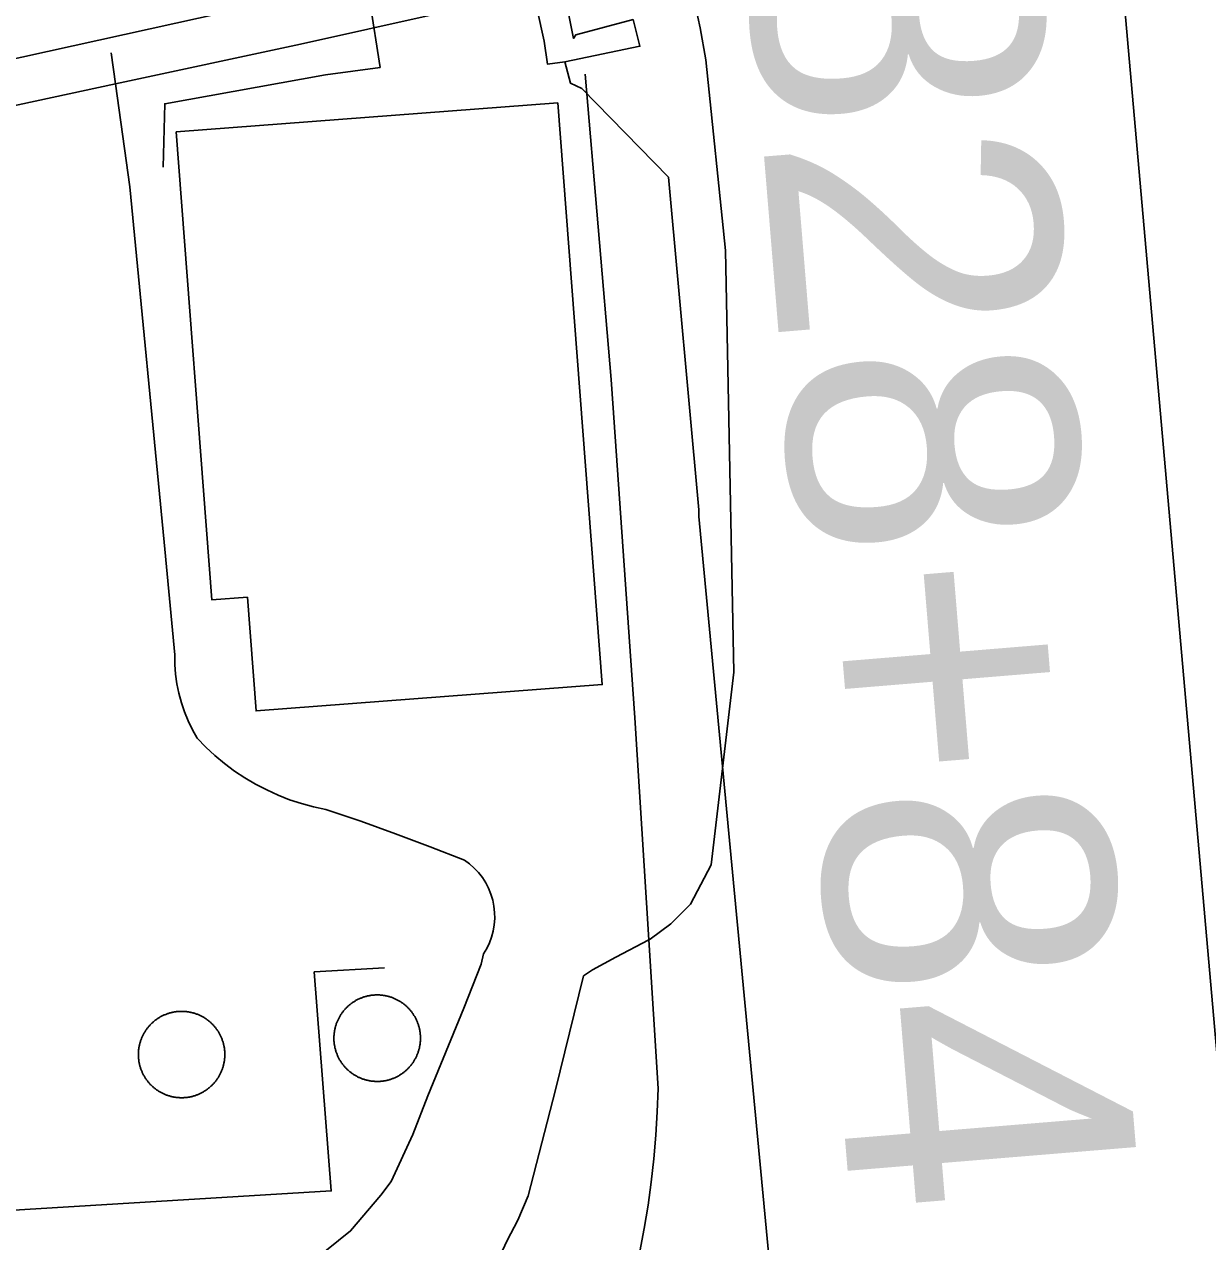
# Model space of a CAD drawing. Extents: x 3651524 to 3689615, y 505651 to 531377.
# Drawn here: x 3670846.4 to 3671255.5, y 512721.1 to 513142.2 of the extents above; entities that cross this region are included whole.
import ezdxf

# ---------------------------------------------------------------- set-up
doc = ezdxf.new("R2010")
doc.units = 0
for name, color, linetype in [('V-BLDG-OTLN', 7, 'Continuous'), ('V-DOMW-TANK', 7, 'Continuous'), ('V-RAIL-TRAK', 7, 'Continuous'), ('V-ROAD-CNTR', 7, 'Continuous'), ('V-SITE-OTLN', 7, 'Continuous'), ('V-SURV-IDEN', 7, 'Continuous'), ('V-UTIL-LINE', 7, 'Continuous')]:
    doc.layers.add(name, color=color, linetype=linetype)

msp = doc.modelspace()

# ---------------------------------------------------------------- linework, layer by layer
at = {"layer": 'V-BLDG-OTLN'}
msp.add_lwpolyline([(3671030.908, 513115.033), (3671046.221, 512913.788), (3670926.536, 512904.678), (3670923.544, 512944.012), (3670911.24, 512943.076), (3670898.921, 513104.987)], close=True, dxfattribs=at)
at = {"layer": 'V-DOMW-TANK'}
for points in [[(3670954.968, 512798.096), (3670955.085, 512798.33), (3670955.206, 512798.561), (3670955.333, 512798.791), (3670955.462, 512799.018), (3670955.595, 512799.241), (3670955.732, 512799.464), (3670955.874, 512799.684), (3670956.017, 512799.901), (3670956.167, 512800.116), (3670956.318, 512800.329), (3670956.474, 512800.538), (3670956.633, 512800.744), (3670956.797, 512800.949), (3670956.963, 512801.15), (3670957.135, 512801.349), (3670957.307, 512801.543), (3670957.485, 512801.736), (3670957.666, 512801.924), (3670957.85, 512802.11), (3670958.036, 512802.293), (3670958.225, 512802.471), (3670958.419, 512802.647), (3670958.616, 512802.819), (3670958.815, 512802.989), (3670959.015, 512803.155), (3670959.22, 512803.317), (3670959.429, 512803.474), (3670959.64, 512803.63), (3670959.851, 512803.782), (3670960.068, 512803.927), (3670960.287, 512804.072), (3670960.506, 512804.212), (3670960.729, 512804.347), (3670960.957, 512804.478), (3670961.182, 512804.607), (3670961.414, 512804.732), (3670961.645, 512804.851), (3670961.878, 512804.967), (3670962.116, 512805.078), (3670962.354, 512805.187), (3670962.593, 512805.289), (3670962.833, 512805.389), (3670963.079, 512805.483), (3670963.322, 512805.574), (3670963.57, 512805.662), (3670963.82, 512805.746), (3670964.066, 512805.821), (3670964.318, 512805.895), (3670964.569, 512805.963), (3670964.821, 512806.028), (3670965.075, 512806.088), (3670965.331, 512806.143), (3670965.587, 512806.196), (3670965.847, 512806.241), (3670966.101, 512806.284), (3670966.361, 512806.323), (3670966.62, 512806.356), (3670966.88, 512806.385), (3670967.14, 512806.409), (3670967.4, 512806.428), (3670967.66, 512806.444), (3670967.922, 512806.454), (3670968.182, 512806.458), (3670968.444, 512806.462), (3670968.704, 512806.458), (3670968.967, 512806.45), (3670969.227, 512806.44), (3670969.487, 512806.421), (3670969.749, 512806.399), (3670970.007, 512806.374), (3670970.267, 512806.346), (3670970.529, 512806.309), (3670970.785, 512806.27), (3670971.041, 512806.227), (3670971.299, 512806.178), (3670971.555, 512806.127), (3670971.811, 512806.069), (3670972.063, 512806.006), (3670972.315, 512805.94), (3670972.567, 512805.871), (3670972.817, 512805.795), (3670973.067, 512805.713), (3670973.314, 512805.633), (3670973.56, 512805.545), (3670973.804, 512805.453), (3670974.048, 512805.354), (3670974.287, 512805.254), (3670974.527, 512805.15), (3670974.764, 512805.041), (3670975.002, 512804.928), (3670975.233, 512804.81), (3670975.465, 512804.689), (3670975.694, 512804.564), (3670975.922, 512804.435), (3670976.145, 512804.302), (3670976.368, 512804.163), (3670976.587, 512804.023), (3670976.804, 512803.878), (3670977.019, 512803.73), (3670977.232, 512803.577)], [(3670889.07, 512795.114), (3670889.234, 512795.317), (3670889.4, 512795.514), (3670889.572, 512795.715), (3670889.746, 512795.907), (3670889.924, 512796.1), (3670890.104, 512796.286), (3670890.289, 512796.472), (3670890.475, 512796.653), (3670890.665, 512796.831), (3670890.858, 512797.005), (3670891.054, 512797.177), (3670891.255, 512797.347), (3670891.458, 512797.511), (3670891.663, 512797.67), (3670891.87, 512797.828), (3670892.081, 512797.982), (3670892.294, 512798.133), (3670892.511, 512798.279), (3670892.728, 512798.422), (3670892.949, 512798.559), (3670893.174, 512798.694), (3670893.397, 512798.827), (3670893.627, 512798.952), (3670893.856, 512799.075), (3670894.088, 512799.194), (3670894.323, 512799.309), (3670894.559, 512799.419), (3670894.796, 512799.526), (3670895.036, 512799.628), (3670895.277, 512799.727), (3670895.521, 512799.821), (3670895.769, 512799.911), (3670896.013, 512799.995), (3670896.26, 512800.077), (3670896.51, 512800.153), (3670896.76, 512800.226), (3670897.012, 512800.294), (3670897.264, 512800.357), (3670897.518, 512800.417), (3670897.774, 512800.472), (3670898.03, 512800.521), (3670898.286, 512800.566), (3670898.544, 512800.609), (3670898.802, 512800.646), (3670899.06, 512800.677), (3670899.32, 512800.705), (3670899.58, 512800.728), (3670899.84, 512800.746), (3670900.1, 512800.761), (3670900.359, 512800.771), (3670900.621, 512800.777), (3670900.883, 512800.777), (3670901.143, 512800.773), (3670901.405, 512800.763), (3670901.663, 512800.751), (3670901.923, 512800.736), (3670902.183, 512800.712), (3670902.443, 512800.685), (3670902.701, 512800.652), (3670902.962, 512800.617), (3670903.218, 512800.576), (3670903.476, 512800.531), (3670903.732, 512800.482), (3670903.986, 512800.429), (3670904.242, 512800.372), (3670904.493, 512800.308), (3670904.745, 512800.243), (3670904.997, 512800.171), (3670905.247, 512800.095), (3670905.495, 512800.015), (3670905.741, 512799.927), (3670905.986, 512799.841), (3670906.23, 512799.749), (3670906.472, 512799.651), (3670906.713, 512799.55), (3670906.949, 512799.444), (3670907.187, 512799.335), (3670907.422, 512799.221), (3670907.654, 512799.102), (3670907.885, 512798.981), (3670908.114, 512798.854), (3670908.34, 512798.725), (3670908.563, 512798.592), (3670908.784, 512798.453), (3670909.003, 512798.311), (3670909.22, 512798.166), (3670909.433, 512798.016), (3670909.644, 512797.865), (3670909.853, 512797.707), (3670910.06, 512797.547), (3670910.263, 512797.384), (3670910.463, 512797.218), (3670910.66, 512797.046), (3670910.855, 512796.872), (3670911.045, 512796.696), (3670911.233, 512796.513), (3670911.418, 512796.331), (3670911.6, 512796.141), (3670911.778, 512795.952), (3670911.952, 512795.76)], [(3670977.232, 512803.577), (3670977.441, 512803.421), (3670977.648, 512803.261), (3670977.853, 512803.1), (3670978.054, 512802.932), (3670978.25, 512802.764), (3670978.447, 512802.588), (3670978.637, 512802.411), (3670978.828, 512802.231), (3670979.012, 512802.045), (3670979.196, 512801.861), (3670979.374, 512801.67), (3670979.551, 512801.478), (3670979.723, 512801.281), (3670979.893, 512801.082), (3670980.059, 512800.88), (3670980.218, 512800.673), (3670980.378, 512800.468), (3670980.534, 512800.259), (3670980.683, 512800.044), (3670980.831, 512799.829), (3670980.974, 512799.61), (3670981.115, 512799.389), (3670981.25, 512799.167), (3670981.384, 512798.94), (3670981.511, 512798.713), (3670981.633, 512798.483), (3670981.754, 512798.252), (3670981.869, 512798.016), (3670981.982, 512797.781), (3670982.088, 512797.545), (3670982.193, 512797.304), (3670982.291, 512797.062), (3670982.387, 512796.818), (3670982.477, 512796.573), (3670982.563, 512796.327), (3670982.645, 512796.079), (3670982.723, 512795.829), (3670982.797, 512795.579), (3670982.866, 512795.327), (3670982.932, 512795.073), (3670982.991, 512794.82), (3670983.047, 512794.566), (3670983.098, 512794.31), (3670983.145, 512794.052), (3670983.188, 512793.793), (3670983.225, 512793.535), (3670983.26, 512793.277), (3670983.288, 512793.017), (3670983.313, 512792.757), (3670983.331, 512792.497), (3670983.348, 512792.237), (3670983.358, 512791.975), (3670983.364, 512791.713), (3670983.364, 512791.453), (3670983.362, 512791.19), (3670983.354, 512790.93), (3670983.341, 512790.67), (3670983.325, 512790.408), (3670983.305, 512790.146), (3670983.278, 512789.888), (3670983.247, 512789.63), (3670983.212, 512789.37), (3670983.174, 512789.112), (3670983.131, 512788.854), (3670983.083, 512788.596), (3670983.028, 512788.342), (3670982.971, 512788.088), (3670982.909, 512787.834), (3670982.842, 512787.58), (3670982.772, 512787.33), (3670982.698, 512787.078), (3670982.619, 512786.83), (3670982.535, 512786.582), (3670982.446, 512786.337), (3670982.354, 512786.091), (3670982.258, 512785.849), (3670982.16, 512785.608), (3670982.053, 512785.37), (3670981.945, 512785.133), (3670981.832, 512784.897), (3670981.713, 512784.664), (3670981.592, 512784.432), (3670981.468, 512784.203), (3670981.339, 512783.973), (3670981.205, 512783.752), (3670981.068, 512783.529), (3670980.927, 512783.31), (3670980.781, 512783.091), (3670980.634, 512782.878), (3670980.48, 512782.665), (3670980.325, 512782.456), (3670980.165, 512782.249), (3670980.003, 512782.044), (3670979.835, 512781.843), (3670979.665, 512781.645), (3670979.491, 512781.45), (3670979.315, 512781.258), (3670979.135, 512781.069), (3670978.951, 512780.883), (3670978.764, 512780.701)], [(3670911.952, 512795.76), (3670912.124, 512795.563), (3670912.292, 512795.362), (3670912.456, 512795.162), (3670912.618, 512794.955), (3670912.774, 512794.748), (3670912.929, 512794.537), (3670913.079, 512794.324), (3670913.224, 512794.107), (3670913.367, 512793.89), (3670913.505, 512793.669), (3670913.64, 512793.445), (3670913.771, 512793.218), (3670913.9, 512792.993), (3670914.021, 512792.761), (3670914.14, 512792.53), (3670914.254, 512792.296), (3670914.365, 512792.059), (3670914.471, 512791.821), (3670914.574, 512791.582), (3670914.672, 512791.342), (3670914.766, 512791.096), (3670914.856, 512790.853), (3670914.94, 512790.605), (3670915.022, 512790.355), (3670915.098, 512790.109), (3670915.172, 512789.857), (3670915.239, 512789.605), (3670915.303, 512789.353), (3670915.362, 512789.099), (3670915.417, 512788.846), (3670915.467, 512788.59), (3670915.514, 512788.331), (3670915.555, 512788.075), (3670915.592, 512787.815), (3670915.622, 512787.557), (3670915.651, 512787.299), (3670915.673, 512787.039), (3670915.692, 512786.777), (3670915.706, 512786.519), (3670915.719, 512786.257), (3670915.723, 512785.997), (3670915.723, 512785.737), (3670915.719, 512785.475), (3670915.71, 512785.214), (3670915.696, 512784.954), (3670915.68, 512784.694), (3670915.659, 512784.434), (3670915.63, 512784.174), (3670915.6, 512783.914), (3670915.563, 512783.658), (3670915.522, 512783.4), (3670915.477, 512783.144), (3670915.428, 512782.888), (3670915.374, 512782.632), (3670915.317, 512782.378), (3670915.254, 512782.124), (3670915.186, 512781.872), (3670915.116, 512781.622), (3670915.041, 512781.372), (3670914.961, 512781.125), (3670914.875, 512780.877), (3670914.787, 512780.633), (3670914.695, 512780.389), (3670914.596, 512780.146), (3670914.496, 512779.906), (3670914.389, 512779.668), (3670914.279, 512779.431), (3670914.168, 512779.197), (3670914.049, 512778.964), (3670913.927, 512778.735), (3670913.8, 512778.505), (3670913.671, 512778.278), (3670913.535, 512778.055), (3670913.398, 512777.833), (3670913.257, 512777.614), (3670913.111, 512777.399), (3670912.962, 512777.184), (3670912.81, 512776.973), (3670912.653, 512776.764), (3670912.493, 512776.56), (3670912.329, 512776.357), (3670912.161, 512776.156), (3670911.991, 512775.96), (3670911.817, 512775.765), (3670911.639, 512775.574), (3670911.459, 512775.388), (3670911.272, 512775.202), (3670911.088, 512775.019), (3670910.898, 512774.841), (3670910.703, 512774.665), (3670910.506, 512774.495), (3670910.308, 512774.327), (3670910.105, 512774.161), (3670909.9, 512774.002), (3670909.691, 512773.844), (3670909.482, 512773.69), (3670909.267, 512773.541), (3670909.052, 512773.393), (3670908.833, 512773.252), (3670908.614, 512773.113)], [(3670955.968, 512783.164), (3670955.825, 512783.384), (3670955.685, 512783.603), (3670955.55, 512783.828), (3670955.417, 512784.051), (3670955.288, 512784.281), (3670955.165, 512784.51), (3670955.046, 512784.741), (3670954.93, 512784.977), (3670954.819, 512785.212), (3670954.71, 512785.45), (3670954.608, 512785.69), (3670954.508, 512785.931), (3670954.413, 512786.175), (3670954.321, 512786.419), (3670954.235, 512786.666), (3670954.153, 512786.914), (3670954.076, 512787.164), (3670954.002, 512787.414), (3670953.932, 512787.666), (3670953.869, 512787.92), (3670953.809, 512788.174), (3670953.752, 512788.428), (3670953.701, 512788.684), (3670953.654, 512788.942), (3670953.613, 512789.2), (3670953.574, 512789.458), (3670953.541, 512789.716), (3670953.512, 512789.976), (3670953.488, 512790.236), (3670953.467, 512790.496), (3670953.453, 512790.758), (3670953.443, 512791.018), (3670953.437, 512791.279), (3670953.435, 512791.541), (3670953.439, 512791.803), (3670953.445, 512792.063), (3670953.457, 512792.323), (3670953.473, 512792.585), (3670953.496, 512792.845), (3670953.521, 512793.105), (3670953.551, 512793.363), (3670953.586, 512793.624), (3670953.625, 512793.882), (3670953.67, 512794.14), (3670953.717, 512794.396), (3670953.77, 512794.65), (3670953.83, 512794.906), (3670953.889, 512795.16), (3670953.957, 512795.413), (3670954.026, 512795.663), (3670954.102, 512795.913), (3670954.18, 512796.163), (3670954.264, 512796.409), (3670954.352, 512796.657), (3670954.444, 512796.9), (3670954.54, 512797.144), (3670954.641, 512797.384), (3670954.747, 512797.623), (3670954.856, 512797.861), (3670954.968, 512798.096)], [(3670886.891, 512780.332), (3670886.797, 512780.574), (3670886.707, 512780.819), (3670886.621, 512781.067), (3670886.541, 512781.315), (3670886.465, 512781.563), (3670886.391, 512781.815), (3670886.324, 512782.065), (3670886.26, 512782.319), (3670886.201, 512782.573), (3670886.145, 512782.829), (3670886.096, 512783.085), (3670886.049, 512783.341), (3670886.008, 512783.599), (3670885.971, 512783.855), (3670885.939, 512784.115), (3670885.912, 512784.375), (3670885.887, 512784.635), (3670885.869, 512784.895), (3670885.855, 512785.155), (3670885.846, 512785.415), (3670885.84, 512785.673), (3670885.84, 512785.937), (3670885.844, 512786.197), (3670885.853, 512786.458), (3670885.869, 512786.72), (3670885.883, 512786.978), (3670885.906, 512787.238), (3670885.932, 512787.498), (3670885.963, 512787.756), (3670886, 512788.014), (3670886.039, 512788.272), (3670886.084, 512788.53), (3670886.133, 512788.786), (3670886.188, 512789.04), (3670886.246, 512789.294), (3670886.309, 512789.548), (3670886.373, 512789.8), (3670886.446, 512790.05), (3670886.524, 512790.3), (3670886.602, 512790.547), (3670886.686, 512790.795), (3670886.776, 512791.041), (3670886.868, 512791.285), (3670886.967, 512791.526), (3670887.067, 512791.766), (3670887.174, 512792.006), (3670887.282, 512792.241), (3670887.397, 512792.477), (3670887.513, 512792.708), (3670887.636, 512792.939), (3670887.763, 512793.167), (3670887.892, 512793.394), (3670888.025, 512793.617), (3670888.165, 512793.839), (3670888.306, 512794.058), (3670888.451, 512794.275), (3670888.601, 512794.488), (3670888.753, 512794.699), (3670888.91, 512794.908), (3670889.07, 512795.114)], [(3670978.764, 512780.701), (3670978.574, 512780.522), (3670978.381, 512780.346), (3670978.185, 512780.174), (3670977.986, 512780.004), (3670977.783, 512779.838), (3670977.578, 512779.677), (3670977.372, 512779.519), (3670977.161, 512779.363), (3670976.948, 512779.212), (3670976.733, 512779.064), (3670976.513, 512778.921), (3670976.292, 512778.782), (3670976.069, 512778.646), (3670975.844, 512778.513), (3670975.616, 512778.386), (3670975.387, 512778.261), (3670975.156, 512778.143), (3670974.92, 512778.026), (3670974.685, 512777.915), (3670974.447, 512777.807), (3670974.207, 512777.704), (3670973.966, 512777.604), (3670973.722, 512777.51), (3670973.476, 512777.42), (3670973.23, 512777.332), (3670972.983, 512777.25), (3670972.733, 512777.172), (3670972.483, 512777.098), (3670972.231, 512777.031), (3670971.977, 512776.965), (3670971.723, 512776.906), (3670971.467, 512776.846), (3670971.211, 512776.797), (3670970.955, 512776.752), (3670970.697, 512776.709), (3670970.437, 512776.67), (3670970.179, 512776.637), (3670969.921, 512776.611), (3670969.661, 512776.584), (3670969.401, 512776.566), (3670969.139, 512776.551), (3670968.878, 512776.539), (3670968.616, 512776.533), (3670968.356, 512776.531), (3670968.094, 512776.535), (3670967.834, 512776.541), (3670967.572, 512776.553), (3670967.312, 512776.572), (3670967.052, 512776.592), (3670966.792, 512776.619), (3670966.534, 512776.648), (3670966.273, 512776.682), (3670966.015, 512776.723), (3670965.755, 512776.766), (3670965.501, 512776.816), (3670965.245, 512776.867), (3670964.991, 512776.924), (3670964.737, 512776.988), (3670964.483, 512777.053), (3670964.232, 512777.123), (3670963.982, 512777.199), (3670963.734, 512777.278), (3670963.486, 512777.36), (3670963.24, 512777.448), (3670962.997, 512777.541), (3670962.753, 512777.637), (3670962.511, 512777.739), (3670962.274, 512777.844), (3670962.036, 512777.95), (3670961.801, 512778.065), (3670961.567, 512778.182), (3670961.336, 512778.304), (3670961.106, 512778.427), (3670960.879, 512778.558), (3670960.654, 512778.692), (3670960.433, 512778.829), (3670960.211, 512778.97), (3670959.994, 512779.115), (3670959.779, 512779.265), (3670959.568, 512779.414), (3670959.359, 512779.572), (3670959.153, 512779.732), (3670958.948, 512779.894), (3670958.747, 512780.062), (3670958.548, 512780.232), (3670958.354, 512780.406), (3670958.161, 512780.582), (3670957.975, 512780.762), (3670957.787, 512780.946), (3670957.604, 512781.133), (3670957.424, 512781.323), (3670957.25, 512781.516), (3670957.076, 512781.712), (3670956.908, 512781.911), (3670956.742, 512782.114), (3670956.58, 512782.319), (3670956.425, 512782.525), (3670956.267, 512782.736), (3670956.115, 512782.949), (3670955.968, 512783.164)], [(3670908.614, 512773.113), (3670908.391, 512772.978), (3670908.163, 512772.847), (3670907.936, 512772.72), (3670907.707, 512772.597), (3670907.473, 512772.478), (3670907.24, 512772.363), (3670907.004, 512772.253), (3670906.767, 512772.146), (3670906.527, 512772.044), (3670906.285, 512771.945), (3670906.042, 512771.851), (3670905.796, 512771.763), (3670905.55, 512771.677), (3670905.302, 512771.595), (3670905.053, 512771.519), (3670904.805, 512771.448), (3670904.551, 512771.378), (3670904.295, 512771.315), (3670904.043, 512771.255), (3670903.791, 512771.202), (3670903.533, 512771.151), (3670903.277, 512771.106), (3670903.019, 512771.065), (3670902.761, 512771.028), (3670902.503, 512770.995), (3670902.243, 512770.966), (3670901.983, 512770.942), (3670901.723, 512770.926), (3670901.464, 512770.911), (3670901.202, 512770.901), (3670900.94, 512770.897), (3670900.68, 512770.895), (3670900.418, 512770.899), (3670900.158, 512770.909), (3670899.898, 512770.921), (3670899.638, 512770.94), (3670899.378, 512770.96), (3670899.12, 512770.987), (3670898.859, 512771.02), (3670898.599, 512771.055), (3670898.343, 512771.096), (3670898.087, 512771.141), (3670897.831, 512771.19), (3670897.575, 512771.243), (3670897.321, 512771.3), (3670897.069, 512771.364), (3670896.818, 512771.431), (3670896.566, 512771.503), (3670896.316, 512771.577), (3670896.068, 512771.661), (3670895.822, 512771.743), (3670895.576, 512771.831), (3670895.333, 512771.923), (3670895.091, 512772.021), (3670894.849, 512772.122), (3670894.612, 512772.228), (3670894.374, 512772.339), (3670894.141, 512772.451), (3670893.907, 512772.57), (3670893.678, 512772.691), (3670893.449, 512772.818), (3670893.223, 512772.947), (3670893, 512773.082), (3670892.779, 512773.219), (3670892.56, 512773.361), (3670892.343, 512773.506), (3670892.128, 512773.656), (3670891.917, 512773.805), (3670891.708, 512773.965), (3670891.505, 512774.125), (3670891.3, 512774.288), (3670891.1, 512774.456), (3670890.903, 512774.626), (3670890.708, 512774.8), (3670890.518, 512774.979), (3670890.329, 512775.159), (3670890.145, 512775.343), (3670889.963, 512775.529), (3670889.785, 512775.72), (3670889.611, 512775.914), (3670889.439, 512776.109), (3670889.271, 512776.31), (3670889.107, 512776.512), (3670888.945, 512776.717), (3670888.787, 512776.924), (3670888.634, 512777.135), (3670888.484, 512777.348), (3670888.339, 512777.565), (3670888.195, 512777.782), (3670888.056, 512778.003), (3670887.923, 512778.227), (3670887.792, 512778.452), (3670887.665, 512778.681), (3670887.542, 512778.911), (3670887.423, 512779.142), (3670887.309, 512779.378), (3670887.198, 512779.613), (3670887.092, 512779.851), (3670886.989, 512780.09), (3670886.891, 512780.332)]]:
    msp.add_lwpolyline(points, dxfattribs=at)
at = {"layer": 'V-RAIL-TRAK'}
for points in [[(3671065.497, 512774.118), (3671062.263, 512825.464), (3671057.463, 512902.294), (3671049.328, 513019.36), (3671040.305, 513124.926)], [(3671065.497, 512774.118), (3671065.237, 512766), (3671064.762, 512757.894), (3671064.076, 512749.8), (3671063.175, 512741.729), (3671062.065, 512733.683), (3671060.744, 512725.671), (3671059.212, 512717.694)]]:
    msp.add_lwpolyline(points, dxfattribs=at)
at = {"layer": 'V-ROAD-CNTR'}
for points in [[(3671378.835, 511487.369), (3671287.98, 512454.187), (3671224.467, 513174.932), (3671217.977, 513226.534), (3671214.919, 513266.822)], [(3670032.694, 512951.353), (3670942.1, 513152.287)], [(3670876.485, 513132.367), (3670877.976, 513121.588), (3670882.891, 513086.01), (3670894.794, 512963.038), (3670898.429, 512924.143)], [(3671005.153, 512820.641), (3671006.263, 512822.494), (3671007.197, 512824.444), (3671007.946, 512826.471), (3671008.507, 512828.558), (3671008.874, 512830.688), (3671009.04, 512832.845), (3671009.007, 512835.005), (3671008.776, 512837.154), (3671008.348, 512839.271), (3671007.725, 512841.34), (3671006.914, 512843.341), (3671005.921, 512845.258), (3671004.755, 512847.076), (3671003.428, 512848.776), (3671001.948, 512850.349), (3671000.33, 512851.774), (3670998.587, 512853.044), (3670986.696, 512857.72), (3670974.732, 512862.207), (3670962.7, 512866.502), (3670950.6, 512870.608), (3670946.385, 512871.513), (3670942.228, 512872.644), (3670938.134, 512873.995), (3670934.12, 512875.562), (3670930.196, 512877.344), (3670926.37, 512879.33), (3670922.657, 512881.52), (3670919.067, 512883.903), (3670915.61, 512886.478), (3670912.294, 512889.232), (3670909.132, 512892.161), (3670906.132, 512895.253), (3670904.496, 512898.192), (3670903.043, 512901.227), (3670901.782, 512904.347), (3670900.717, 512907.537), (3670899.849, 512910.79), (3670899.185, 512914.089), (3670898.726, 512917.421), (3670898.474, 512920.778), (3670898.429, 512924.143)], [(3671005.153, 512820.641), (3671004.317, 512817.114), (3670998.384, 512801.883), (3670985.944, 512771.56), (3670980.718, 512758.179), (3670973.22, 512741.948), (3670969.677, 512737.246), (3670959.183, 512724.848), (3670930.657, 512701.879), (3670880.128, 512662.785), (3670859.974, 512646.806), (3670824.92, 512618.132), (3670804.334, 512604.286), (3670795.669, 512600.141), (3670785.724, 512596.702), (3670776.059, 512594.261), (3670769.663, 512592.395), (3670756.161, 512589.516), (3670653.085, 512578.02), (3670497.263, 512560.989)]]:
    msp.add_lwpolyline(points, dxfattribs=at)
at = {"layer": 'V-SITE-OTLN'}
for points in [[(3670309.869, 512995.388), (3670449.868, 513027.993), (3670778.421, 513100.125), (3670877.976, 513121.588), (3670941.923, 513135.316), (3671012.798, 513151.233), (3671040.561, 513158.878), (3671061.919, 513163.986), (3671067.946, 513162.446), (3671072.032, 513160.125), (3671073.98, 513158.381), (3671076.515, 513153.92), (3671078.473, 513148.29), (3671080.046, 513140.909), (3671082.016, 513129.842), (3671088.789, 513063.994), (3671091.683, 512918.093)], [(3671091.683, 512918.093), (3671083.886, 512851.43), (3671076.73, 512837.813), (3671069.951, 512830.995), (3671062.773, 512825.732), (3671062.263, 512825.464), (3671050.938, 512819.486), (3671042.789, 512815.191), (3671039.684, 512813.045)], [(3671039.684, 512813.045), (3671030.036, 512773.649), (3671020.562, 512736.923), (3671017.068, 512728.52), (3671013.377, 512721.483), (3671007.551, 512709.168)]]:
    msp.add_lwpolyline(points, dxfattribs=at)
at = {"layer": 'V-UTIL-LINE'}
for points in [[(3670675.771, 513277.986), (3670754.017, 513294.609), (3670951.772, 513334.758), (3670960.795, 513336.546), (3670966.077, 513344.019), (3670981.617, 513330.906), (3670985.949, 513325.618), (3671003.543, 513276.394), (3671007.885, 513266.593), (3671013.228, 513249.332), (3671014.221, 513244.427), (3671026.542, 513185.572), (3671036.28, 513137.311), (3671037.063, 513138.49), (3671056.875, 513143.84), (3671059.253, 513134.62), (3671033.268, 513129.233)], [(3670677.403, 513274.088), (3670946.961, 513330.324), (3670961.289, 513330.752), (3670966.005, 513327.822), (3670976.057, 513312.536), (3670987.116, 513285.672), (3670993.633, 513269.986), (3670996.004, 513263.318), (3671002.924, 513243.313), (3671018.815, 513169.354), (3671026.161, 513136.397), (3671027.294, 513128.388), (3671033.268, 513129.233)], [(3670955.177, 513218.674), (3670969.397, 513127.296), (3670950.489, 513124.687), (3670894.958, 513114.697), (3670894.421, 513092.826)], [(3671033.268, 513129.233), (3671035.248, 513121.779), (3671039.178, 513120.021), (3671069.091, 513089.281), (3671079.589, 512974.284), (3671079.595, 512971.929), (3671111.456, 512635.77), (3671121.788, 512523.087)], [(3670464.753, 512922.465), (3670471.464, 512823.42), (3670469.506, 512823.807), (3670437.207, 512821.964), (3670439.894, 512765.783), (3670449.485, 512766.393), (3670452.584, 512702.971), (3670559.848, 512711.073), (3670814.308, 512730.314), (3670952.505, 512738.69), (3670946.635, 512814.439), (3670970.906, 512815.871)]]:
    msp.add_lwpolyline(points, dxfattribs=at)

# ---------------------------------------------------------------- texts
at = {"layer": 'V-SURV-IDEN'}
msp.add_text('828+84.2', height=100, rotation=274.70786, dxfattribs=at).set_placement((3671095.493, 513177.265))

doc.saveas('drawing.dxf')
